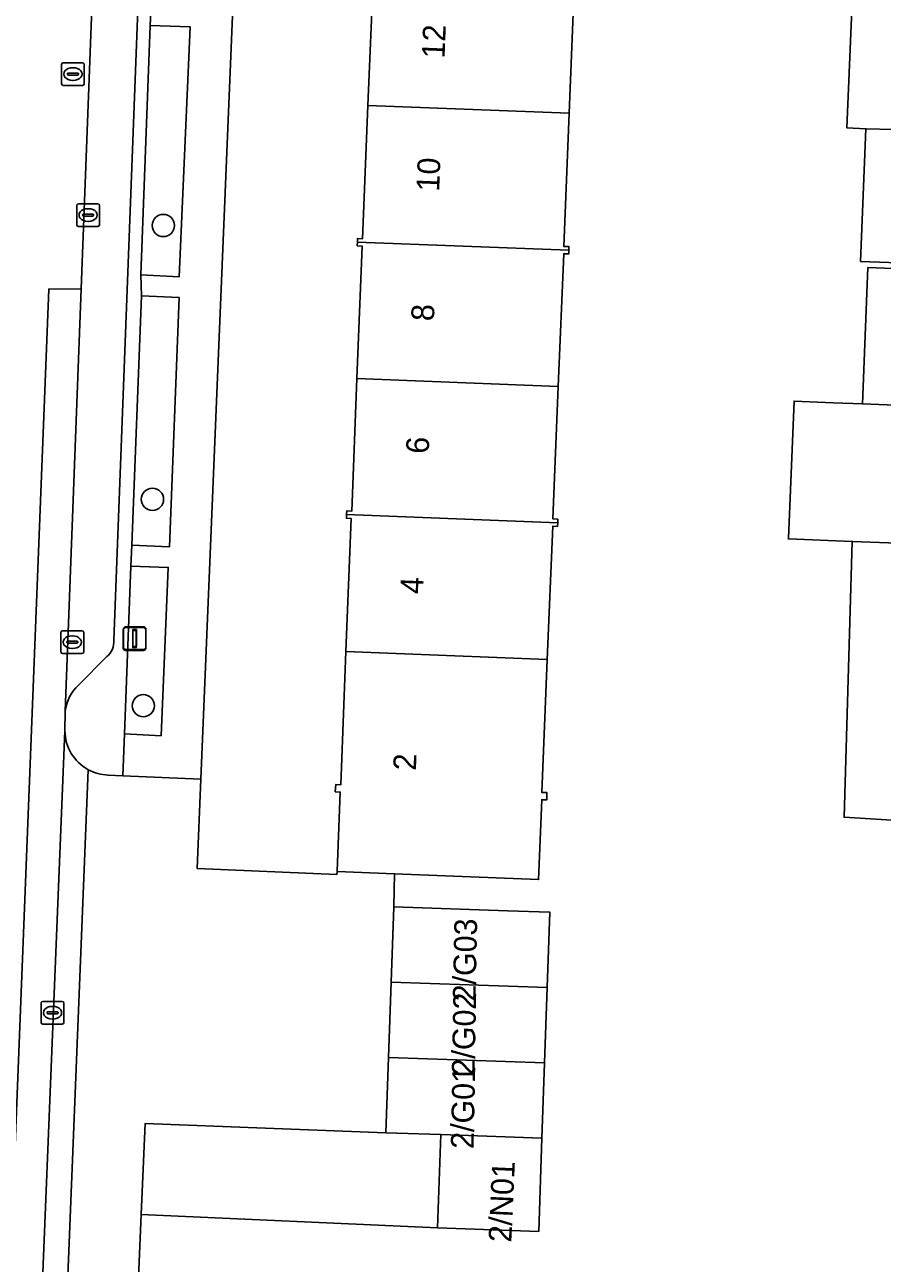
# Model space of a CAD drawing. Extents: x 160732 to 162107, y 387428 to 388479.
# Drawn here: x 161771.7 to 161809.4, y 387687.4 to 387741.9 of the extents above; entities that cross this region are included whole.
import ezdxf

# ---------------------------------------------------------------- set-up
doc = ezdxf.new("R2010")
doc.units = 0
for name, color, linetype in [('IMGEO_Boom', 7, 'Continuous'), ('IMGEO_Erf', 7, 'Continuous'), ('IMGEO_Groenvoorziening', 7, 'Continuous'), ('IMGEO_Kolk', 7, 'Continuous'), ('IMGEO_Lichtmast', 7, 'Continuous'), ('IMGEO_Pand', 7, 'Continuous'), ('IMGEO_Pand_nummerreeks', 7, 'Continuous'), ('IMGEO_Parkeervlak_open', 7, 'Continuous'), ('IMGEO_Rijbaan_lokaal_gesloten', 7, 'Continuous'), ('IMGEO_Rijbaan_lokaal_open', 7, 'Continuous'), ('IMGEO_Rioolput', 7, 'Continuous'), ('IMGEO_Voetpad_open', 7, 'Continuous')]:
    doc.layers.add(name, color=color, linetype=linetype)

msp = doc.modelspace()

# ---------------------------------------------------------------- linework, layer by layer
at = {"layer": 'IMGEO_Boom'}
for centre in [(161777.818, 387733.03), (161777.341, 387720.992), (161776.937, 387711.914)]:
    msp.add_circle(centre, 0.489, dxfattribs=at)
at = {"layer": 'IMGEO_Erf'}
for points in [[(161781.19, 387750.401), (161779.463, 387708.684), (161779.301, 387704.761), (161785.449, 387704.491), (161785.455, 387704.623), (161785.455, 387704.634), (161785.594, 387708.115), (161785.376, 387708.128), (161785.395, 387708.448), (161785.612, 387708.435), (161785.845, 387714.29), (161786.079, 387720.145), (161785.861, 387720.158), (161785.871, 387720.318), (161785.88, 387720.478), (161786.097, 387720.465), (161786.325, 387726.295), (161786.554, 387732.126), (161786.336, 387732.139), (161786.346, 387732.299), (161786.355, 387732.459), (161786.572, 387732.446), (161786.809, 387738.302), (161787.046, 387744.159)], [(161795.883, 387743.82), (161795.651, 387737.963), (161795.419, 387732.106), (161795.636, 387732.102), (161795.633, 387731.942), (161795.629, 387731.782), (161795.412, 387731.786), (161795.173, 387725.956), (161794.934, 387720.126), (161795.152, 387720.121), (161795.148, 387719.961), (161795.145, 387719.801), (161794.927, 387719.806), (161794.691, 387713.95), (161794.455, 387708.095), (161794.673, 387708.091), (161794.666, 387707.771), (161794.449, 387707.775), (161794.307, 387704.267), (161787.982, 387704.521), (161787.949, 387703.071), (161792.946, 387702.895), (161794.806, 387702.829), (161794.689, 387699.518), (161794.573, 387696.206), (161794.456, 387692.895), (161794.312, 387688.794), (161789.87, 387688.951), (161776.848, 387689.532), (161776.716, 387686.42)]]:
    msp.add_lwpolyline(points, dxfattribs=at)
for points in [[(161810.936, 387731.354), (161808.456, 387731.449), (161808.544, 387733.626), (161808.691, 387737.287), (161807.857, 387737.321), (161808.108, 387743.563), (161811.371, 387743.431), (161811.121, 387737.219), (161810.972, 387733.528), (161811.014, 387733.526)], [(161811.307, 387712.959), (161810.984, 387706.811), (161807.731, 387707.007), (161808.09, 387719.137), (161805.286, 387719.25), (161805.288, 387719.281), (161805.53, 387725.308), (161807.245, 387725.239), (161808.534, 387725.187), (161808.775, 387731.183), (161810.951, 387731.096), (161810.71, 387725.093), (161810.468, 387719.047), (161810.226, 387713.005)]]:
    msp.add_lwpolyline(points, close=True, dxfattribs=at)
at = {"layer": 'IMGEO_Groenvoorziening'}
for points in [[(161777.244, 387741.829), (161776.828, 387730.859), (161778.512, 387730.777), (161779.005, 387741.765)], [(161778.512, 387729.87), (161776.856, 387729.935), (161776.434, 387718.967), (161778.085, 387718.897)], [(161776.394, 387718.056), (161776.114, 387710.669), (161777.72, 387710.594), (161778.036, 387717.997)]]:
    msp.add_lwpolyline(points, close=True, dxfattribs=at)
at = {"layer": 'IMGEO_Kolk'}
for p, q in [((161774.015, 387733.061), (161774.015, 387733.913)), ((161774.09, 387733.987), (161774.942, 387733.987)), ((161774.274, 387733.481), (161774.274, 387733.493)), ((161774.317, 387733.53), (161774.715, 387733.53)), ((161774.503, 387733.767), (161774.528, 387733.767)), ((161774.758, 387733.493), (161774.758, 387733.481)), ((161775.016, 387733.913), (161775.016, 387733.061)), ((161774.942, 387732.987), (161774.09, 387732.987)), ((161774.712, 387733.444), (161774.314, 387733.444)), ((161774.526, 387733.207), (161774.501, 387733.207)), ((161773.318, 387714.282), (161773.318, 387715.134)), ((161773.393, 387715.208), (161774.245, 387715.208)), ((161773.806, 387714.988), (161773.831, 387714.988)), ((161774.319, 387715.134), (161774.319, 387714.282)), ((161773.577, 387714.702), (161773.577, 387714.714)), ((161774.015, 387714.665), (161773.617, 387714.665)), ((161773.62, 387714.751), (161774.018, 387714.751)), ((161773.829, 387714.428), (161773.804, 387714.428)), ((161774.061, 387714.714), (161774.061, 387714.702)), ((161774.245, 387714.208), (161773.393, 387714.208)), ((161772.45, 387697.985), (161772.45, 387698.837)), ((161772.525, 387698.911), (161773.377, 387698.911)), ((161772.938, 387698.691), (161772.963, 387698.691)), ((161773.451, 387698.837), (161773.451, 387697.985)), ((161772.709, 387698.405), (161772.709, 387698.417)), ((161773.147, 387698.368), (161772.749, 387698.368)), ((161772.752, 387698.454), (161773.15, 387698.454)), ((161772.961, 387698.131), (161772.936, 387698.131)), ((161773.193, 387698.417), (161773.193, 387698.405)), ((161773.377, 387697.911), (161772.525, 387697.911))]:
    msp.add_line(p, q, dxfattribs=at)
for points in [[(161774.015, 387733.061), (161774.015, 387733.913)], [(161774.09, 387733.987), (161774.942, 387733.987)], [(161775.016, 387733.913), (161775.016, 387733.061)], [(161774.942, 387732.987), (161774.09, 387732.987)], [(161773.318, 387714.282), (161773.318, 387715.134)], [(161773.393, 387715.208), (161774.245, 387715.208)], [(161774.319, 387715.134), (161774.319, 387714.282)], [(161774.245, 387714.208), (161773.393, 387714.208)], [(161772.45, 387697.985), (161772.45, 387698.837)], [(161772.525, 387698.911), (161773.377, 387698.911)], [(161773.451, 387698.837), (161773.451, 387697.985)], [(161773.377, 387697.911), (161772.525, 387697.911)]]:
    msp.add_lwpolyline(points, dxfattribs=at)
for centre, radius, start, end in [((161774.092, 387733.911), 0.0765, 91.552, 178.448), ((161774.092, 387733.911), 0.0765, 91.552, 178.448), ((161774.314, 387733.49), 0.0403, 85.8775, 175.7526), ((161774.311, 387733.48), 0.0366, 178.938, 274.7102), ((161774.715, 387733.487), 0.043, 264.8664, 352.4533), ((161774.719, 387733.492), 0.0386, 1.7309, 96.639), ((161774.94, 387733.911), 0.0765, 1.552, 88.448), ((161774.94, 387733.911), 0.0765, 1.552, 88.448), ((161774.092, 387733.063), 0.0765, 181.552, 268.448), ((161774.092, 387733.063), 0.0765, 181.552, 268.448), ((161774.94, 387733.063), 0.0765, 271.552, 358.448), ((161774.94, 387733.063), 0.0765, 271.552, 358.448), ((161773.395, 387715.132), 0.0765, 91.552, 178.448), ((161773.395, 387715.132), 0.0765, 91.552, 178.448), ((161774.243, 387715.132), 0.0765, 1.552, 88.448), ((161774.243, 387715.132), 0.0765, 1.552, 88.448), ((161773.617, 387714.711), 0.0403, 85.8775, 175.7526), ((161773.614, 387714.701), 0.0366, 178.938, 274.7102), ((161774.018, 387714.708), 0.043, 264.8664, 352.4533), ((161774.022, 387714.713), 0.0386, 1.7309, 96.639), ((161773.395, 387714.284), 0.0765, 181.552, 268.448), ((161773.395, 387714.284), 0.0765, 181.552, 268.448), ((161774.243, 387714.284), 0.0765, 271.552, 358.448), ((161774.243, 387714.284), 0.0765, 271.552, 358.448), ((161772.527, 387698.835), 0.0765, 91.552, 178.448), ((161772.527, 387698.835), 0.0765, 91.552, 178.448), ((161773.375, 387698.835), 0.0765, 1.552, 88.448), ((161773.375, 387698.835), 0.0765, 1.552, 88.448), ((161772.749, 387698.414), 0.0403, 85.8775, 175.7526), ((161772.746, 387698.404), 0.0366, 178.938, 274.7102), ((161773.15, 387698.411), 0.043, 264.8664, 352.4533), ((161773.154, 387698.416), 0.0386, 1.7309, 96.639), ((161772.527, 387697.987), 0.0765, 181.552, 268.448), ((161772.527, 387697.987), 0.0765, 181.552, 268.448), ((161773.375, 387697.987), 0.0765, 271.552, 358.448), ((161773.375, 387697.987), 0.0765, 271.552, 358.448)]:
    msp.add_arc(centre, radius, start, end, dxfattribs=at)
for centre, major_axis, ratio, start_param, end_param in [((161774.502, 387733.487), (-0.387, 0.002), 0.722429, 4.712389, 7.853982), ((161774.527, 387733.487), (-0.39, 0.002), 0.717154, 1.570796, 4.712389), ((161773.805, 387714.708), (-0.387, 0.002), 0.722429, 4.712389, 7.853982), ((161773.83, 387714.708), (-0.39, 0.002), 0.717154, 1.570796, 4.712389), ((161772.937, 387698.411), (-0.387, 0.002), 0.722429, 4.712389, 7.853982), ((161772.962, 387698.411), (-0.39, 0.002), 0.717154, 1.570796, 4.712389)]:
    msp.add_ellipse(centre, major_axis=major_axis, ratio=ratio, start_param=start_param, end_param=end_param, dxfattribs=at)
at = {"layer": 'IMGEO_Lichtmast'}
for p, q in [((161776.059, 387714.445), (161776.059, 387715.245)), ((161776.059, 387715.245), (161776.059, 387714.445)), ((161776.063, 387714.487), (161776.063, 387715.287)), ((161776.063, 387715.287), (161776.063, 387714.487)), ((161776.159, 387715.345), (161776.949, 387715.345)), ((161776.949, 387715.345), (161776.159, 387715.345)), ((161776.163, 387715.387), (161776.953, 387715.387)), ((161776.953, 387715.387), (161776.163, 387715.387)), ((161777.049, 387715.245), (161777.049, 387714.445)), ((161777.049, 387714.445), (161777.049, 387715.245)), ((161777.053, 387715.287), (161777.053, 387714.487)), ((161777.053, 387714.487), (161777.053, 387715.287)), ((161776.949, 387714.345), (161776.159, 387714.345)), ((161776.159, 387714.345), (161776.949, 387714.345)), ((161776.953, 387714.387), (161776.163, 387714.387)), ((161776.163, 387714.387), (161776.953, 387714.387))]:
    msp.add_line(p, q, dxfattribs=at)
for points in [[(161776.479, 387715.22), (161776.629, 387715.22), (161776.629, 387714.47), (161776.479, 387714.47), (161776.479, 387715.22)], [(161776.483, 387715.262), (161776.633, 387715.262), (161776.633, 387714.512), (161776.483, 387714.512), (161776.483, 387715.262)]]:
    msp.add_lwpolyline(points, dxfattribs=at)
for centre, start, end in [((161776.159, 387715.245), 90, 180), ((161776.159, 387715.245), 90, 180), ((161776.163, 387715.287), 90, 180), ((161776.163, 387715.287), 90, 180), ((161776.949, 387715.245), 0, 90), ((161776.949, 387715.245), 360, 90), ((161776.953, 387715.287), 0, 90), ((161776.953, 387715.287), 360, 90), ((161776.159, 387714.445), 180, 270), ((161776.159, 387714.445), 180, 270), ((161776.163, 387714.487), 180, 270), ((161776.163, 387714.487), 180, 270), ((161776.949, 387714.445), 270, 0), ((161776.949, 387714.445), 270, 0), ((161776.953, 387714.487), 270, 0), ((161776.953, 387714.487), 270, 0)]:
    msp.add_arc(centre, 0.1, start, end, dxfattribs=at)
at = {"layer": 'IMGEO_Pand'}
for points in [[(161795.651, 387737.963), (161795.883, 387743.82), (161796.1, 387743.815), (161796.107, 387744.135), (161786.848, 387744.491), (161786.829, 387744.172), (161787.046, 387744.159), (161786.809, 387738.302)], [(161811.121, 387737.219), (161811.371, 387743.431), (161808.108, 387743.563), (161807.857, 387737.321), (161808.691, 387737.287)], [(161786.346, 387732.299), (161795.633, 387731.942), (161795.636, 387732.102), (161795.419, 387732.106), (161795.651, 387737.963), (161786.809, 387738.302), (161786.572, 387732.446), (161786.355, 387732.459)], [(161811.121, 387737.219), (161808.691, 387737.287), (161808.544, 387733.626), (161808.456, 387731.449), (161810.936, 387731.354), (161811.014, 387733.526), (161810.972, 387733.528)], [(161795.173, 387725.956), (161795.412, 387731.786), (161795.629, 387731.782), (161795.633, 387731.942), (161786.346, 387732.299), (161786.336, 387732.139), (161786.554, 387732.126), (161786.325, 387726.295)], [(161810.71, 387725.093), (161810.951, 387731.096), (161808.775, 387731.183), (161808.534, 387725.187)], [(161795.148, 387719.961), (161795.152, 387720.121), (161794.934, 387720.126), (161795.173, 387725.956), (161786.325, 387726.295), (161786.097, 387720.465), (161785.88, 387720.478), (161785.871, 387720.318)], [(161808.534, 387725.187), (161807.245, 387725.239), (161805.53, 387725.308), (161805.288, 387719.281), (161805.286, 387719.25), (161808.09, 387719.137), (161810.468, 387719.047), (161810.71, 387725.093)], [(161785.871, 387720.318), (161785.861, 387720.158), (161786.079, 387720.145), (161785.845, 387714.29), (161794.691, 387713.95), (161794.927, 387719.806), (161795.145, 387719.801), (161795.148, 387719.961)], [(161808.09, 387719.137), (161807.731, 387707.007), (161810.984, 387706.811), (161811.307, 387712.959), (161810.226, 387713.005), (161810.468, 387719.047)], [(161785.455, 387704.623), (161787.982, 387704.521), (161794.307, 387704.267), (161794.449, 387707.775), (161794.666, 387707.771), (161794.673, 387708.091), (161794.455, 387708.095), (161794.691, 387713.95), (161785.845, 387714.29), (161785.612, 387708.435), (161785.395, 387708.448), (161785.376, 387708.128), (161785.594, 387708.115), (161785.455, 387704.634)], [(161787.833, 387699.759), (161794.689, 387699.518), (161794.806, 387702.829), (161792.946, 387702.895), (161787.949, 387703.071)], [(161787.716, 387696.448), (161794.573, 387696.206), (161794.689, 387699.518), (161787.833, 387699.759)], [(161794.456, 387692.895), (161794.573, 387696.206), (161787.716, 387696.448), (161787.6, 387693.137), (161790.015, 387693.052)], [(161790.015, 387693.052), (161789.87, 387688.951), (161794.312, 387688.794), (161794.456, 387692.895)]]:
    msp.add_lwpolyline(points, close=True, dxfattribs=at)
at = {"layer": 'IMGEO_Parkeervlak_open'}
for points in [[(161774.959, 387749.921), (161774.215, 387730.246), (161773.513, 387711.677)], [(161775.647, 387714.791), (161776.866, 387746.773)], [(161774.094, 387712.821), (161775.338, 387714.071)], [(161773.496, 387710.807), (161772.406, 387684.088)], [(161773.584, 387685.738), (161774.523, 387709.099)]]:
    msp.add_lwpolyline(points, dxfattribs=at)
msp.add_lwpolyline([(161777.018, 387693.539), (161776.848, 387689.532), (161789.87, 387688.951), (161790.015, 387693.052), (161787.6, 387693.137)], close=True, dxfattribs=at)
for centre, radius, start, end in [((161774.786, 387714.734), 0.863, 309.7644, 3.7808), ((161775.33, 387711.474), 1.828, 132.5286, 173.6223), ((161775.456, 387710.823), 1.96, 180.4561, 241.5799)]:
    msp.add_arc(centre, radius, start, end, dxfattribs=at)
at = {"layer": 'IMGEO_Rijbaan_lokaal_gesloten'}
msp.add_lwpolyline([(161774.215, 387730.246), (161772.786, 387730.234), (161770.659, 387676.179), (161772.101, 387676.132), (161772.406, 387684.088), (161773.496, 387710.807), (161773.513, 387711.677)], close=True, dxfattribs=at)
at = {"layer": 'IMGEO_Rijbaan_lokaal_open'}
msp.add_lwpolyline([(161771.539, 387799.888), (161771.478, 387798.817), (161771.441, 387797.913), (161772.997, 387797.86), (161771.01, 387749.65), (161769.457, 387749.691), (161769.437, 387749.208), (161768.839, 387732.339), (161768.737, 387730.143), (161770.236, 387730.084), (161768.083, 387675.735), (161772.082, 387675.593), (161772.101, 387676.132), (161770.659, 387676.179), (161772.786, 387730.234), (161774.215, 387730.246), (161774.959, 387749.921), (161774.965, 387750.069), (161774.983, 387750.497)], dxfattribs=at)
at = {"layer": 'IMGEO_Rioolput'}
for p, q in [((161773.346, 387739.263), (161773.346, 387740.115)), ((161773.421, 387740.189), (161774.273, 387740.189)), ((161774.347, 387740.115), (161774.347, 387739.263)), ((161773.605, 387739.683), (161773.605, 387739.695)), ((161774.043, 387739.646), (161773.645, 387739.646)), ((161773.648, 387739.732), (161774.046, 387739.732)), ((161773.834, 387739.969), (161773.859, 387739.969)), ((161774.089, 387739.695), (161774.089, 387739.683)), ((161774.273, 387739.189), (161773.421, 387739.189)), ((161773.857, 387739.409), (161773.832, 387739.409))]:
    msp.add_line(p, q, dxfattribs=at)
for points in [[(161773.346, 387739.263), (161773.346, 387740.115)], [(161773.421, 387740.189), (161774.273, 387740.189)], [(161774.347, 387740.115), (161774.347, 387739.263)], [(161774.273, 387739.189), (161773.421, 387739.189)]]:
    msp.add_lwpolyline(points, dxfattribs=at)
for centre, radius, start, end in [((161773.423, 387740.113), 0.0765, 91.552, 178.448), ((161773.423, 387740.113), 0.0765, 91.552, 178.448), ((161774.271, 387740.113), 0.0765, 1.552, 88.448), ((161774.271, 387740.113), 0.0765, 1.552, 88.448), ((161773.645, 387739.692), 0.0403, 85.8775, 175.7526), ((161773.642, 387739.682), 0.0366, 178.938, 274.7102), ((161774.046, 387739.689), 0.043, 264.8664, 352.4533), ((161774.05, 387739.694), 0.0386, 1.7309, 96.639), ((161773.423, 387739.265), 0.0765, 181.552, 268.448), ((161773.423, 387739.265), 0.0765, 181.552, 268.448), ((161774.271, 387739.265), 0.0765, 271.552, 358.448), ((161774.271, 387739.265), 0.0765, 271.552, 358.448)]:
    msp.add_arc(centre, radius, start, end, dxfattribs=at)
for centre, major_axis, ratio, start_param, end_param in [((161773.833, 387739.689), (-0.387, 0.002), 0.722429, 4.712389, 7.853982), ((161773.858, 387739.689), (-0.39, 0.002), 0.717154, 1.570796, 4.712389)]:
    msp.add_ellipse(centre, major_axis=major_axis, ratio=ratio, start_param=start_param, end_param=end_param, dxfattribs=at)
at = {"layer": 'IMGEO_Voetpad_open'}
for points in [[(161776.43, 387753.028), (161777.6, 387751.119), (161779.39, 387751.047), (161779.202, 387746.643), (161779.032, 387742.664), (161777.284, 387742.754), (161777.244, 387741.829), (161779.005, 387741.765), (161778.512, 387730.777), (161776.828, 387730.859), (161776.856, 387729.935), (161778.512, 387729.87), (161778.085, 387718.897), (161776.434, 387718.967), (161776.394, 387718.056), (161778.036, 387717.997), (161777.72, 387710.594), (161776.114, 387710.669), (161776.033, 387708.835), (161779.463, 387708.684), (161781.19, 387750.401), (161781.246, 387753.058)], [(161776.394, 387718.056), (161776.434, 387718.967), (161776.856, 387729.935), (161776.828, 387730.859), (161777.244, 387741.829), (161777.284, 387742.754), (161777.433, 387746.711), (161777.6, 387751.119), (161776.43, 387753.028)], [(161776.866, 387746.773), (161775.647, 387714.791)], [(161775.388, 387708.863), (161776.033, 387708.835), (161776.114, 387710.669), (161776.394, 387718.056)], [(161775.338, 387714.071), (161774.094, 387712.821)], [(161773.513, 387711.677), (161773.496, 387710.807)], [(161774.523, 387709.099), (161773.584, 387685.738), (161776.716, 387686.42), (161776.848, 387689.532), (161777.018, 387693.539), (161787.6, 387693.137), (161787.716, 387696.448), (161787.833, 387699.759)], [(161787.833, 387699.759), (161787.949, 387703.071), (161787.982, 387704.521), (161785.455, 387704.623), (161785.449, 387704.491), (161779.301, 387704.761), (161779.463, 387708.684), (161776.033, 387708.835), (161775.388, 387708.863)]]:
    msp.add_lwpolyline(points, dxfattribs=at)
for centre, radius, start, end in [((161774.786, 387714.734), 0.863, 309.7644, 3.7808), ((161775.33, 387711.474), 1.828, 132.5286, 173.6223), ((161775.456, 387710.823), 1.96, 180.4561, 241.5799), ((161775.459, 387710.828), 1.966, 241.5596, 267.9189), ((161775.459, 387710.828), 1.966, 241.5596, 267.9189)]:
    msp.add_arc(centre, radius, start, end, dxfattribs=at)

# ---------------------------------------------------------------- texts
at = {"layer": 'IMGEO_Pand_nummerreeks'}
for s, rotation, p in [('12', 87.6833, (161790.174, 387740.36)), ('10', 87.6833, (161789.938, 387734.51)), ('8', 87.7598, (161789.706, 387728.812)), ('6', 87.7598, (161789.478, 387722.978)), ('4', 87.7208, (161789.229, 387716.812)), ('2', 87.6846, (161788.916, 387709.047)), ('2/G03', 88.8249, (161791.536, 387698.902)), ('2/G02', 88.8249, (161791.492, 387695.642)), ('2/G01', 88.8249, (161791.45, 387692.416)), ('2/N01', 87.4142, (161793.107, 387688.297))]:
    msp.add_text(s, height=1, rotation=rotation, dxfattribs=at).set_placement(p)

doc.saveas('drawing.dxf')
